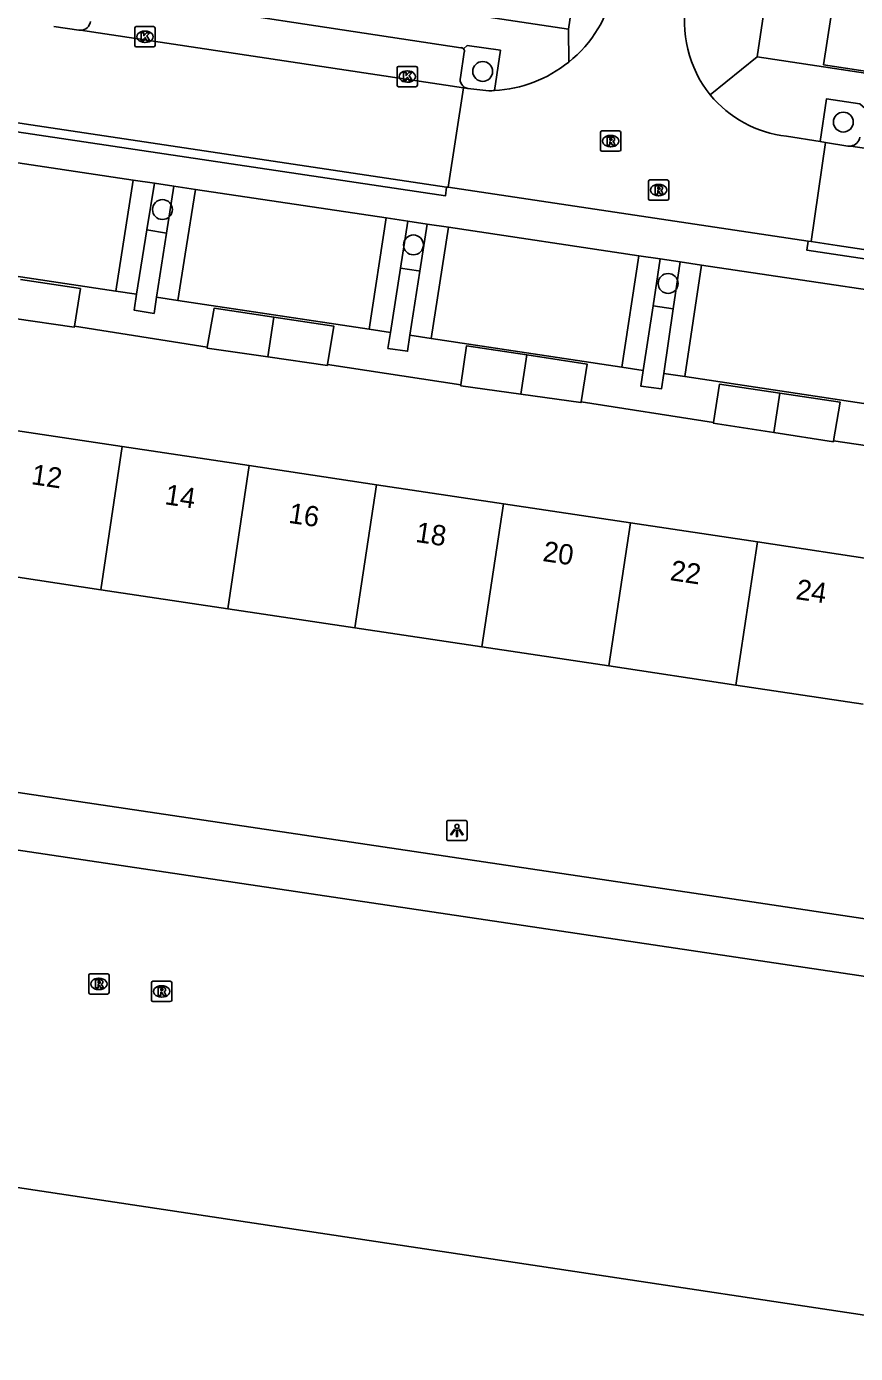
# Model space of a CAD drawing. Extents: x 164150 to 165261, y 382513 to 383432.
# Drawn here: x 164272.7 to 164313.5, y 382692.5 to 382757.9 of the extents above; entities that cross this region are included whole.
import ezdxf

# ---------------------------------------------------------------- set-up
doc = ezdxf.new("R2010")
doc.units = 0
for name, color, linetype in [('IMGEO_Boom', 7, 'Continuous'), ('IMGEO_Fietspad_open', 7, 'Continuous'), ('IMGEO_Kolk', 7, 'Continuous'), ('IMGEO_Lichtpunt', 7, 'Continuous'), ('IMGEO_Pand', 7, 'Continuous'), ('IMGEO_Pand_nummerreeks', 7, 'Continuous'), ('IMGEO_Parkeervlak_open', 7, 'Continuous'), ('IMGEO_Rijbaan_lokaal_open', 7, 'Continuous'), ('IMGEO_Rioolput', 7, 'Continuous'), ('IMGEO_Voetpad_gesloten', 7, 'Continuous'), ('IMGEO_Voetpad_open', 7, 'Continuous'), ('IMGEO_Waterloop', 7, 'Continuous')]:
    doc.layers.add(name, color=color, linetype=linetype)

msp = doc.modelspace()

# ---------------------------------------------------------------- linework, layer by layer
at = {"layer": 'IMGEO_Boom'}
for centre in [(164295.116, 382755.658), (164312.864, 382753.165), (164279.352, 382748.858), (164291.706, 382747.117), (164304.24, 382745.22)]:
    msp.add_circle(centre, 0.489, dxfattribs=at)
at = {"layer": 'IMGEO_Fietspad_open'}
for points in [[(164234.737, 382725.745), (164260.676, 382721.879), (164307.052, 382714.968), (164332.292, 382711.186), (164340.005, 382710.03), (164370.945, 382705.394)], [(164370.532, 382702.671), (164306.471, 382712.221), (164227.905, 382723.931)]]:
    msp.add_lwpolyline(points, dxfattribs=at)
at = {"layer": 'IMGEO_Kolk'}
for p, q in [((164277.99, 382756.94), (164277.99, 382757.792)), ((164278.065, 382757.866), (164278.917, 382757.866)), ((164278.478, 382757.646), (164278.503, 382757.646)), ((164278.991, 382757.792), (164278.991, 382756.94)), ((164278.917, 382756.866), (164278.065, 382756.866)), ((164278.501, 382757.086), (164278.476, 382757.086)), ((164290.899, 382754.982), (164290.899, 382755.834)), ((164290.974, 382755.908), (164291.826, 382755.908)), ((164291.387, 382755.688), (164291.412, 382755.688)), ((164291.9, 382755.834), (164291.9, 382754.982)), ((164291.826, 382754.908), (164290.974, 382754.908)), ((164291.41, 382755.128), (164291.385, 382755.128))]:
    msp.add_line(p, q, dxfattribs=at)
for points in [[(164277.99, 382756.94), (164277.99, 382757.792)], [(164278.065, 382757.866), (164278.917, 382757.866)], [(164278.311, 382757.566), (164278.434, 382757.566), (164278.434, 382757.415), (164278.564, 382757.566), (164278.728, 382757.566), (164278.582, 382757.415), (164278.735, 382757.166), (164278.583, 382757.166), (164278.498, 382757.33), (164278.434, 382757.263), (164278.434, 382757.166), (164278.311, 382757.166), (164278.311, 382757.566)], [(164278.991, 382757.792), (164278.991, 382756.94)], [(164278.917, 382756.866), (164278.065, 382756.866)], [(164290.899, 382754.982), (164290.899, 382755.834)], [(164290.974, 382755.908), (164291.826, 382755.908)], [(164291.22, 382755.608), (164291.343, 382755.608), (164291.343, 382755.457), (164291.473, 382755.608), (164291.637, 382755.608), (164291.491, 382755.457), (164291.644, 382755.208), (164291.492, 382755.208), (164291.407, 382755.372), (164291.343, 382755.305), (164291.343, 382755.208), (164291.22, 382755.208), (164291.22, 382755.608)], [(164291.9, 382755.834), (164291.9, 382754.982)], [(164291.826, 382754.908), (164290.974, 382754.908)]]:
    msp.add_lwpolyline(points, dxfattribs=at)
for centre, start, end in [((164278.067, 382757.79), 91.55205, 178.44795), ((164278.067, 382757.79), 91.55205, 178.44795), ((164278.915, 382757.79), 1.55205, 88.44795), ((164278.915, 382757.79), 1.55205, 88.44795), ((164278.067, 382756.942), 181.55205, 268.44795), ((164278.067, 382756.942), 181.55205, 268.44795), ((164278.915, 382756.942), 271.55205, 358.44795), ((164278.915, 382756.942), 271.55205, 358.44795), ((164290.976, 382755.832), 91.55205, 178.44795), ((164290.976, 382755.832), 91.55205, 178.44795), ((164291.824, 382755.832), 1.55205, 88.44795), ((164291.824, 382755.832), 1.55205, 88.44795), ((164290.976, 382754.984), 181.55205, 268.44795), ((164290.976, 382754.984), 181.55205, 268.44795), ((164291.824, 382754.984), 271.55205, 358.44795), ((164291.824, 382754.984), 271.55205, 358.44795)]:
    msp.add_arc(centre, 0.0765, start, end, dxfattribs=at)
for centre, major_axis, ratio, start_param, end_param in [((164278.477, 382757.366), (-0.387, 0.002), 0.722429, 4.712389, 7.853982), ((164278.502, 382757.366), (-0.39, 0.002), 0.717154, 1.570796, 4.712389), ((164291.386, 382755.408), (-0.387, 0.002), 0.722429, 4.712389, 7.853982), ((164291.411, 382755.408), (-0.39, 0.002), 0.717154, 1.570796, 4.712389)]:
    msp.add_ellipse(centre, major_axis=major_axis, ratio=ratio, start_param=start_param, end_param=end_param, dxfattribs=at)
at = {"layer": 'IMGEO_Lichtpunt'}
for p, q in [((164294.248, 382718.789), (164293.44, 382718.789)), ((164294.248, 382718.789), (164293.44, 382718.789)), ((164293.346, 382718.694), (164293.346, 382717.887)), ((164293.346, 382718.694), (164293.346, 382717.887)), ((164294.342, 382717.887), (164294.342, 382718.694)), ((164294.342, 382717.887), (164294.342, 382718.694)), ((164293.44, 382717.793), (164294.248, 382717.793)), ((164293.44, 382717.793), (164294.248, 382717.793))]:
    msp.add_line(p, q, dxfattribs=at)
for points in [[(164293.72, 382718.358), (164293.759, 382718.33), (164293.571, 382718.068), (164293.533, 382718.095), (164293.72, 382718.358)], [(164293.822, 382718.31), (164293.869, 382718.31), (164293.869, 382717.988), (164293.822, 382717.988), (164293.822, 382718.31)], [(164293.932, 382718.33), (164293.97, 382718.357), (164294.157, 382718.095), (164294.118, 382718.067), (164293.932, 382718.33)]]:
    msp.add_lwpolyline(points, dxfattribs=at)
msp.add_circle((164293.845, 382718.492), 0.0994, dxfattribs=at)
for centre, start, end in [((164293.44, 382718.694), 90, 180), ((164293.44, 382718.694), 90, 180), ((164294.248, 382718.694), 0, 90), ((164294.248, 382718.694), 0, 90), ((164293.44, 382717.887), 180, 270), ((164293.44, 382717.887), 180, 270), ((164294.248, 382717.887), 270, 0), ((164294.248, 382717.887), 270, 360)]:
    msp.add_arc(centre, 0.0946, start, end, dxfattribs=at)
at = {"layer": 'IMGEO_Pand'}
for points in [[(164312.638, 382760.879), (164311.892, 382755.987), (164320.112, 382754.733), (164320.804, 382759.272), (164323.181, 382758.91), (164323.235, 382759.263)], [(164272.369, 382745.422), (164275.314, 382744.967), (164275.021, 382743.11)], [(164281.556, 382742.077), (164281.895, 382744.003), (164284.84, 382743.562)], [(164284.84, 382743.562), (164284.547, 382741.607)], [(164284.84, 382743.562), (164287.784, 382743.121), (164287.474, 382741.225)], [(164272.072, 382743.502), (164275.015, 382743.07), (164275.021, 382743.11)], [(164281.556, 382742.077), (164281.549, 382742.038), (164284.547, 382741.607)], [(164284.547, 382741.607), (164287.468, 382741.186), (164287.474, 382741.225)], [(164294.037, 382740.228), (164294.324, 382742.152), (164297.287, 382741.7)], [(164297.287, 382741.7), (164296.992, 382739.77)], [(164297.287, 382741.7), (164300.25, 382741.247), (164299.957, 382739.392)], [(164306.469, 382738.374), (164306.776, 382740.27), (164309.739, 382739.826)], [(164294.037, 382740.228), (164294.031, 382740.188), (164296.992, 382739.77)], [(164296.992, 382739.77), (164299.951, 382739.352), (164299.957, 382739.392)], [(164309.739, 382739.826), (164309.446, 382737.877)], [(164309.739, 382739.826), (164312.701, 382739.382), (164312.381, 382737.467)], [(164306.469, 382738.374), (164306.463, 382738.335), (164309.446, 382737.877)], [(164277.375, 382737.194), (164271.122, 382738.134)], [(164309.446, 382737.877), (164312.374, 382737.428), (164312.381, 382737.467)], [(164277.375, 382737.194), (164276.315, 382730.144)], [(164283.628, 382736.254), (164277.375, 382737.194)], [(164283.628, 382736.254), (164282.568, 382729.205)], [(164289.88, 382735.314), (164283.628, 382736.254)], [(164289.88, 382735.314), (164288.821, 382728.266)], [(164296.133, 382734.374), (164289.88, 382735.314)], [(164296.133, 382734.374), (164295.074, 382727.327)], [(164302.386, 382733.434), (164296.133, 382734.374)], [(164302.386, 382733.434), (164301.327, 382726.388)], [(164308.639, 382732.495), (164302.386, 382733.434)], [(164308.639, 382732.495), (164307.58, 382725.449)], [(164314.892, 382731.555), (164308.639, 382732.495)], [(164276.315, 382730.144), (164270.062, 382731.083)], [(164282.568, 382729.205), (164276.315, 382730.144)], [(164288.821, 382728.266), (164282.568, 382729.205)], [(164295.074, 382727.327), (164288.821, 382728.266)], [(164301.327, 382726.388), (164295.074, 382727.327)], [(164307.58, 382725.449), (164301.327, 382726.388)], [(164313.833, 382724.51), (164307.58, 382725.449)]]:
    msp.add_lwpolyline(points, dxfattribs=at)
at = {"layer": 'IMGEO_Parkeervlak_open'}
msp.add_lwpolyline([(164294.209, 382756.606), (164294.016, 382755.36)], dxfattribs=at)
for centre, radius, start, end in [((164275.312, 382758.184), 0.501, 271.05714, 352.35582), ((164294.037, 382756.652), 0.178, 345.12292, 39.16564), ((164294.448, 382755.259), 0.443, 166.80542, 260.81968), ((164313.156, 382752.506), 0.526, 278.00979, 351.34572)]:
    msp.add_arc(centre, radius, start, end, dxfattribs=at)
at = {"layer": 'IMGEO_Rijbaan_lokaal_open'}
for points in [[(164242.78, 382757.551), (164259.593, 382755.029), (164273.196, 382752.988), (164293.337, 382749.967)], [(164275.229, 382757.69), (164274, 382757.871)], [(164294.173, 382754.852), (164275.321, 382757.683)], [(164294.173, 382754.852), (164293.412, 382749.956)], [(164294.377, 382754.821), (164294.173, 382754.852)], [(164295.419, 382754.708), (164294.377, 382754.821)], [(164311.717, 382752.207), (164310.064, 382752.476)], [(164311.273, 382747.283), (164311.981, 382752.165)], [(164311.981, 382752.165), (164311.717, 382752.207)], [(164311.981, 382752.165), (164313.093, 382751.984)], [(164313.229, 382751.985), (164319.608, 382751.027), (164332.211, 382749.123)], [(164293.412, 382749.956), (164293.337, 382749.967)], [(164311.133, 382747.304), (164293.412, 382749.956)], [(164311.133, 382747.304), (164311.273, 382747.283)], [(164311.273, 382747.283), (164312.566, 382747.089), (164360.175, 382739.944)]]:
    msp.add_lwpolyline(points, dxfattribs=at)
for centre, radius, start, end in [((164295.351, 382761.078), 6.371, 308.83437, 348.22681), ((164310.673, 382758.065), 5.624, 167.79379, 219.19037), ((164275.307, 382758.111), 0.428, 259.46288, 271.83497), ((164295.352, 382761.08), 6.373, 273.0796, 308.81449), ((164295.352, 382760.952), 6.245, 270.61213, 273.1368), ((164310.669, 382758.063), 5.62, 219.20436, 263.82122), ((164313.157, 382752.496), 0.516, 262.84947, 277.9931)]:
    msp.add_arc(centre, radius, start, end, dxfattribs=at)
at = {"layer": 'IMGEO_Rioolput'}
for p, q in [((164300.985, 382752.73), (164301.837, 382752.73)), ((164300.91, 382751.804), (164300.91, 382752.656)), ((164301.398, 382752.51), (164301.423, 382752.51)), ((164301.911, 382752.656), (164301.911, 382751.804)), ((164301.837, 382751.73), (164300.985, 382751.73)), ((164301.421, 382751.95), (164301.396, 382751.95)), ((164303.27, 382749.393), (164303.27, 382750.245)), ((164303.345, 382750.319), (164304.197, 382750.319)), ((164303.758, 382750.099), (164303.783, 382750.099)), ((164304.271, 382750.245), (164304.271, 382749.393)), ((164303.781, 382749.539), (164303.756, 382749.539)), ((164304.197, 382749.319), (164303.345, 382749.319)), ((164275.723, 382710.31), (164275.723, 382711.162)), ((164275.798, 382711.236), (164276.65, 382711.236)), ((164276.211, 382711.016), (164276.236, 382711.016)), ((164276.724, 382711.162), (164276.724, 382710.31)), ((164278.887, 382710.867), (164279.739, 382710.867)), ((164276.65, 382710.236), (164275.798, 382710.236)), ((164276.234, 382710.456), (164276.209, 382710.456)), ((164278.812, 382709.941), (164278.812, 382710.793)), ((164279.3, 382710.647), (164279.325, 382710.647)), ((164279.813, 382710.793), (164279.813, 382709.941)), ((164279.739, 382709.867), (164278.887, 382709.867)), ((164279.323, 382710.087), (164279.298, 382710.087))]:
    msp.add_line(p, q, dxfattribs=at)
for points in [[(164300.985, 382752.73), (164301.837, 382752.73)], [(164300.91, 382751.804), (164300.91, 382752.656)], [(164301.499, 382752.428), (164301.247, 382752.43), (164301.247, 382752.03)], [(164301.247, 382752.03), (164301.371, 382752.03), (164301.371, 382752.192), (164301.382, 382752.192)], [(164301.425, 382752.349), (164301.371, 382752.349), (164301.371, 382752.268)], [(164301.371, 382752.268), (164301.423, 382752.268)], [(164301.429, 382752.163), (164301.5, 382752.03), (164301.64, 382752.03), (164301.575, 382752.156)], [(164301.911, 382752.656), (164301.911, 382751.804)], [(164301.837, 382751.73), (164300.985, 382751.73)], [(164303.27, 382749.393), (164303.27, 382750.245)], [(164303.345, 382750.319), (164304.197, 382750.319)], [(164304.271, 382750.245), (164304.271, 382749.393)], [(164303.859, 382750.017), (164303.607, 382750.019), (164303.607, 382749.619)], [(164303.607, 382749.619), (164303.731, 382749.619), (164303.731, 382749.781), (164303.742, 382749.781)], [(164303.785, 382749.938), (164303.731, 382749.938), (164303.731, 382749.857)], [(164303.731, 382749.857), (164303.783, 382749.857)], [(164303.789, 382749.752), (164303.86, 382749.619), (164304, 382749.619), (164303.935, 382749.745)], [(164304.197, 382749.319), (164303.345, 382749.319)], [(164275.723, 382710.31), (164275.723, 382711.162)], [(164275.798, 382711.236), (164276.65, 382711.236)], [(164276.312, 382710.934), (164276.06, 382710.936), (164276.06, 382710.536)], [(164276.724, 382711.162), (164276.724, 382710.31)], [(164278.887, 382710.867), (164279.739, 382710.867)], [(164276.65, 382710.236), (164275.798, 382710.236)], [(164276.06, 382710.536), (164276.184, 382710.536), (164276.184, 382710.698), (164276.195, 382710.698)], [(164276.238, 382710.855), (164276.184, 382710.855), (164276.184, 382710.774)], [(164276.184, 382710.774), (164276.236, 382710.774)], [(164276.242, 382710.669), (164276.313, 382710.536), (164276.453, 382710.536), (164276.388, 382710.662)], [(164278.812, 382709.941), (164278.812, 382710.793)], [(164279.401, 382710.565), (164279.149, 382710.567), (164279.149, 382710.167)], [(164279.149, 382710.167), (164279.273, 382710.167), (164279.273, 382710.329), (164279.284, 382710.329)], [(164279.327, 382710.486), (164279.273, 382710.486), (164279.273, 382710.405)], [(164279.273, 382710.405), (164279.325, 382710.405)], [(164279.331, 382710.3), (164279.402, 382710.167), (164279.542, 382710.167), (164279.477, 382710.293)], [(164279.813, 382710.793), (164279.813, 382709.941)], [(164279.739, 382709.867), (164278.887, 382709.867)]]:
    msp.add_lwpolyline(points, dxfattribs=at)
for centre, radius, start, end in [((164300.987, 382752.654), 0.0765, 91.55205, 178.44795), ((164300.987, 382752.654), 0.0765, 91.55205, 178.44795), ((164301.835, 382752.654), 0.0765, 1.55205, 88.44795), ((164301.835, 382752.654), 0.0765, 1.55205, 88.44795), ((164301.381, 382752.139), 0.0533, 26.02933, 88.69889), ((164301.407, 382752.457), 0.19, 274.7715, 282.96867), ((164301.431, 382752.253), 0.0964, 77.00612, 93.18647), ((164301.445, 382752.31), 0.0378, 276.66336, 79.67722), ((164301.498, 382752.318), 0.109, 350.36119, 89.41601), ((164301.496, 382752.318), 0.112, 277.58423, 350.98172), ((164301.48, 382752.103), 0.108, 29.51342, 73.79051), ((164300.987, 382751.806), 0.0765, 181.55205, 268.44795), ((164300.987, 382751.806), 0.0765, 181.55205, 268.44795), ((164301.835, 382751.806), 0.0765, 271.55205, 358.44795), ((164301.835, 382751.806), 0.0765, 271.55205, 358.44795), ((164303.347, 382750.243), 0.0765, 91.55205, 178.44795), ((164303.347, 382750.243), 0.0765, 91.55205, 178.44795), ((164304.195, 382750.243), 0.0765, 1.55205, 88.44795), ((164304.195, 382750.243), 0.0765, 1.55205, 88.44795), ((164303.741, 382749.728), 0.0533, 26.02933, 88.69889), ((164303.767, 382750.046), 0.19, 274.7715, 282.96867), ((164303.791, 382749.842), 0.0964, 77.00612, 93.18647), ((164303.805, 382749.899), 0.0378, 276.66336, 79.67722), ((164303.858, 382749.907), 0.109, 350.36119, 89.41601), ((164303.856, 382749.907), 0.112, 277.58423, 350.98172), ((164303.84, 382749.692), 0.108, 29.51342, 73.79051), ((164303.347, 382749.395), 0.0765, 181.55205, 268.44795), ((164303.347, 382749.395), 0.0765, 181.55205, 268.44795), ((164304.195, 382749.395), 0.0765, 271.55205, 358.44795), ((164304.195, 382749.395), 0.0765, 271.55205, 358.44795), ((164275.8, 382711.16), 0.0765, 91.55205, 178.44795), ((164275.8, 382711.16), 0.0765, 91.55205, 178.44795), ((164276.311, 382710.824), 0.109, 350.36119, 89.41601), ((164276.648, 382711.16), 0.0765, 1.55205, 88.44795), ((164276.648, 382711.16), 0.0765, 1.55205, 88.44795), ((164278.889, 382710.791), 0.0765, 91.55205, 178.44795), ((164278.889, 382710.791), 0.0765, 91.55205, 178.44795), ((164279.737, 382710.791), 0.0765, 1.55205, 88.44795), ((164279.737, 382710.791), 0.0765, 1.55205, 88.44795), ((164275.8, 382710.312), 0.0765, 181.55205, 268.44795), ((164275.8, 382710.312), 0.0765, 181.55205, 268.44795), ((164276.194, 382710.645), 0.0533, 26.02933, 88.69889), ((164276.22, 382710.963), 0.19, 274.7715, 282.96867), ((164276.244, 382710.759), 0.0964, 77.00612, 93.18647), ((164276.258, 382710.816), 0.0378, 276.66336, 79.67722), ((164276.309, 382710.824), 0.112, 277.58423, 350.98172), ((164276.293, 382710.609), 0.108, 29.51342, 73.79051), ((164276.648, 382710.312), 0.0765, 271.55205, 358.44795), ((164276.648, 382710.312), 0.0765, 271.55205, 358.44795), ((164279.283, 382710.276), 0.0533, 26.02933, 88.69889), ((164279.309, 382710.594), 0.19, 274.7715, 282.96867), ((164279.333, 382710.39), 0.0964, 77.00612, 93.18647), ((164279.347, 382710.447), 0.0378, 276.66336, 79.67722), ((164279.4, 382710.455), 0.109, 350.36119, 89.41601), ((164279.398, 382710.455), 0.112, 277.58423, 350.98172), ((164279.382, 382710.24), 0.108, 29.51342, 73.79051), ((164278.889, 382709.943), 0.0765, 181.55205, 268.44795), ((164278.889, 382709.943), 0.0765, 181.55205, 268.44795), ((164279.737, 382709.943), 0.0765, 271.55205, 358.44795), ((164279.737, 382709.943), 0.0765, 271.55205, 358.44795)]:
    msp.add_arc(centre, radius, start, end, dxfattribs=at)
for centre, major_axis, ratio, start_param, end_param in [((164301.397, 382752.23), (-0.387, 0.002), 0.722429, 4.712389, 7.853982), ((164301.422, 382752.23), (-0.39, 0.002), 0.717154, 1.570796, 4.712389), ((164303.757, 382749.819), (-0.387, 0.002), 0.722429, 4.712389, 7.853982), ((164303.782, 382749.819), (-0.39, 0.002), 0.717154, 1.570796, 4.712389), ((164276.21, 382710.736), (-0.387, 0.002), 0.722429, 4.712389, 7.853982), ((164276.235, 382710.736), (-0.39, 0.002), 0.717154, 1.570796, 4.712389), ((164279.299, 382710.367), (-0.387, 0.002), 0.722429, 4.712389, 7.853982), ((164279.324, 382710.367), (-0.39, 0.002), 0.717154, 1.570796, 4.712389)]:
    msp.add_ellipse(centre, major_axis=major_axis, ratio=ratio, start_param=start_param, end_param=end_param, dxfattribs=at)
at = {"layer": 'IMGEO_Voetpad_gesloten'}
for points in [[(164293.337, 382749.967), (164293.276, 382749.527), (164242.72, 382757.09), (164242.78, 382757.551)], [(164360.175, 382739.944), (164360.101, 382739.5), (164311.073, 382746.855), (164311.133, 382747.304)]]:
    msp.add_lwpolyline(points, dxfattribs=at)
at = {"layer": 'IMGEO_Voetpad_open'}
for points in [[(164308.618, 382756.371), (164321.904, 382845.071)], [(164299.332, 382757.735), (164305.84, 382801.2)], [(164279.107, 382760.797), (164299.332, 382757.735)], [(164276.309, 382759.525), (164294.031, 382756.828)], [(164299.332, 382757.735), (164299.346, 382756.115)], [(164294.175, 382756.764), (164294.35, 382756.939), (164295.983, 382756.702), (164295.694, 382754.717)], [(164306.314, 382754.511), (164308.618, 382756.371)], [(164329.176, 382753.269), (164308.618, 382756.371)], [(164311.717, 382752.207), (164312.034, 382754.305), (164313.669, 382754.058), (164313.937, 382753.828)], [(164268.505, 382751.716), (164277.908, 382750.31)], [(164277.908, 382750.31), (164277.05, 382744.844)], [(164277.908, 382750.31), (164278.956, 382750.153)], [(164278.956, 382750.153), (164278.588, 382747.856)], [(164278.956, 382750.153), (164279.911, 382750.01)], [(164279.554, 382747.701), (164279.911, 382750.01)], [(164279.911, 382750.01), (164280.973, 382749.851)], [(164280.973, 382749.851), (164280.472, 382746.657), (164280.115, 382744.384)], [(164280.973, 382749.851), (164290.363, 382748.447)], [(164290.363, 382748.447), (164289.531, 382742.968)], [(164290.363, 382748.447), (164291.422, 382748.289)], [(164291.062, 382745.977), (164291.422, 382748.289)], [(164291.422, 382748.289), (164292.384, 382748.145)], [(164292.384, 382748.145), (164292.026, 382745.831)], [(164292.384, 382748.145), (164293.429, 382747.988)], [(164278.081, 382744.69), (164278.588, 382747.856)], [(164278.588, 382747.856), (164279.554, 382747.701)], [(164279.554, 382747.701), (164279.066, 382744.541)], [(164292.579, 382742.51), (164293.429, 382747.988)], [(164293.429, 382747.988), (164302.806, 382746.586)], [(164277.05, 382744.844), (164267.657, 382746.256)], [(164301.97, 382741.098), (164302.806, 382746.586)], [(164302.806, 382746.586), (164303.857, 382746.429)], [(164303.857, 382746.429), (164303.501, 382744.117)], [(164303.857, 382746.429), (164304.83, 382746.283)], [(164304.491, 382743.975), (164304.83, 382746.283)], [(164304.83, 382746.283), (164305.885, 382746.126)], [(164290.57, 382742.812), (164291.062, 382745.977)], [(164291.062, 382745.977), (164291.962, 382745.841), (164292.026, 382745.831)], [(164292.026, 382745.831), (164291.536, 382742.667)], [(164305.885, 382746.126), (164305.058, 382740.634)], [(164305.885, 382746.126), (164310.857, 382745.382), (164315.269, 382744.72)], [(164278.081, 382744.69), (164277.05, 382744.844)], [(164279.066, 382744.541), (164278.943, 382743.746), (164277.956, 382743.906), (164278.081, 382744.69)], [(164280.115, 382744.384), (164279.066, 382744.541)], [(164289.531, 382742.968), (164280.115, 382744.384)], [(164303.012, 382740.942), (164303.501, 382744.117)], [(164303.501, 382744.117), (164304.491, 382743.975)], [(164304.491, 382743.975), (164304.023, 382740.79)], [(164275.021, 382743.11), (164281.556, 382742.077)], [(164290.57, 382742.812), (164289.531, 382742.968)], [(164291.536, 382742.667), (164291.414, 382741.879), (164290.447, 382742.024), (164290.57, 382742.812)], [(164292.579, 382742.51), (164291.536, 382742.667)], [(164301.97, 382741.098), (164292.579, 382742.51)], [(164287.474, 382741.225), (164294.037, 382740.228)], [(164303.012, 382740.942), (164301.97, 382741.098)], [(164304.023, 382740.79), (164303.911, 382740.026), (164302.893, 382740.166), (164303.012, 382740.942)], [(164305.058, 382740.634), (164304.023, 382740.79)], [(164314.421, 382739.227), (164305.058, 382740.634)], [(164299.957, 382739.392), (164306.469, 382738.374)], [(164312.381, 382737.467), (164318.964, 382736.503)]]:
    msp.add_lwpolyline(points, dxfattribs=at)
msp.add_arc((164294.04, 382756.654), 0.175, 39.21859, 92.85643, dxfattribs=at)
at = {"layer": 'IMGEO_Waterloop'}
msp.add_lwpolyline([(164326.419, 382692.543), (164287.46, 382698.415), (164149.515, 382719.205)], dxfattribs=at)

# ---------------------------------------------------------------- texts
at = {"layer": 'IMGEO_Pand_nummerreeks'}
for s, rotation, p in [('12', 351.45147, (164272.857, 382735.345)), ('14', 351.45147, (164279.427, 382734.357)), ('16', 351.45147, (164285.52, 382733.441)), ('18', 351.45147, (164291.77, 382732.501)), ('20', 351.45147, (164298.032, 382731.56)), ('22', 351.4572, (164304.3, 382730.618)), ('24', 351.45147, (164310.489, 382729.688))]:
    msp.add_text(s, height=1, rotation=rotation, dxfattribs=at).set_placement(p)

doc.saveas('drawing.dxf')
